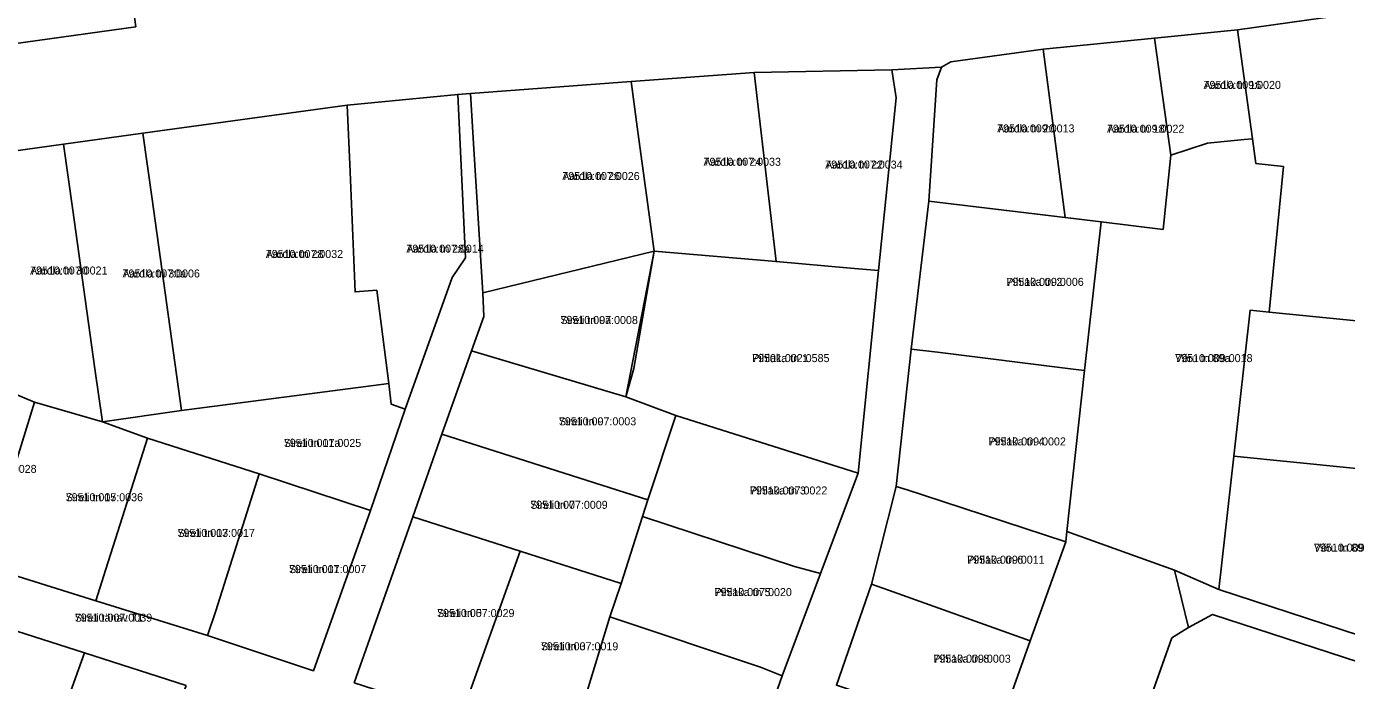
# Model space of a CAD drawing. Extents: x 643847 to 663718, y 6468443 to 6482775.
# Drawn here: x 658986.5 to 659233.9, y 6471399.9 to 6471522.5 of the extents above; entities that cross this region are included whole.
import ezdxf

# ---------------------------------------------------------------- set-up
doc = ezdxf.new("R2010")
doc.units = 0
for name, color, linetype in [('L_AADRESS', 7, 'Continuous'), ('PIIR', 7, 'Continuous'), ('TUNNUS', 7, 'Continuous')]:
    doc.layers.add(name, color=color, linetype=linetype)

msp = doc.modelspace()

# ---------------------------------------------------------------- linework, layer by layer
at = {"layer": 'PIIR'}
for points in [[(658903.07, 6471507.99), (659006.97, 6471522.46), (659001.65, 6471561.33), (658994.88, 6471610.86), (658917, 6471601.86)], [(659233.09, 6471524.63), (659213.49, 6471521.87), (659197.95, 6471520.32), (659177.07, 6471518.26), (659159.73, 6471515.85), (659158.03, 6471514.88), (659148.72, 6471514.37), (659122.9, 6471513.89), (659099.82, 6471512.18), (659069.73, 6471509.95), (659067.33, 6471509.78), (659046.62, 6471507.76), (659008.29, 6471502.48), (658993.43, 6471500.43), (658973.62, 6471497.7)], [(659172.33, 6471217.52), (659190.04, 6471263.38), (659193.61, 6471272.61), (659200.97, 6471291.29), (659206.83, 6471306.43), (659218.63, 6471338.59), (659225.4, 6471357.14), (659232.41, 6471376.4), (659241.61, 6471401.62), (659208.77, 6471412.28), (659204.28, 6471409.83), (659201.66, 6471420.56), (659209.98, 6471416.96), (659243.06, 6471406.15), (659246.34, 6471438.6), (659251.31, 6471438.1), (659256.98, 6471465.36), (659249.04, 6471466.01), (659251.84, 6471493.3), (659254.42, 6471525.93)], [(659119.57, 6471376.44), (659128.14, 6471400.77), (659135.33, 6471419.94), (659142.36, 6471438.79), (659146.21, 6471476.73), (659149.53, 6471509.11), (659148.72, 6471514.37), (659158.03, 6471514.88), (659157.13, 6471512.49), (659155.65, 6471489.74), (659152.3, 6471462.02), (659149.52, 6471436.27), (659144.88, 6471417.97), (659138.29, 6471399.01)], [(658978.48, 6471421.39), (658999.46, 6471414.85), (659020.38, 6471408.33), (659040.26, 6471401.74), (659050.98, 6471431.8), (659057.48, 6471450.77), (659066.3, 6471475.46), (659068.76, 6471479.11), (659067.33, 6471509.78), (659069.73, 6471509.95), (659070.42, 6471498.52), (659071.99, 6471472.58), (659072.18, 6471468.12), (659069.9, 6471461.69), (659064.36, 6471446.1), (659058.88, 6471430.57), (659047.91, 6471399.49)], [(659016.39, 6471398.99), (658997.34, 6471405.1), (658973.51, 6471412.7)]]:
    msp.add_lwpolyline(points, dxfattribs=at)
for points in [[(658903.07, 6471507.99), (658901.41, 6471519.63), (658898.81, 6471538.09), (658897.33, 6471548.58), (659001.65, 6471561.33), (659006.97, 6471522.46)], [(659249.04, 6471466.01), (659219.42, 6471468.98), (659222.1, 6471496.25), (659216.92, 6471496.82), (659216.28, 6471501.43), (659213.49, 6471521.87), (659233.09, 6471524.63), (659254.42, 6471525.93), (659251.84, 6471493.3)], [(659197.95, 6471520.32), (659213.49, 6471521.87), (659216.28, 6471501.43), (659214.72, 6471501.31), (659207.88, 6471500.61), (659200.98, 6471498.41)], [(659177.07, 6471518.26), (659197.95, 6471520.32), (659200.98, 6471498.41), (659199.53, 6471484.46), (659187.91, 6471485.87), (659181.2, 6471486.69)], [(659159.73, 6471515.85), (659177.07, 6471518.26), (659181.2, 6471486.69), (659155.65, 6471489.74), (659157.13, 6471512.49), (659158.03, 6471514.88)], [(659148.72, 6471514.37), (659149.53, 6471509.11), (659146.21, 6471476.73), (659140.94, 6471477.19), (659126.98, 6471478.42), (659123.84, 6471505.81), (659122.9, 6471513.89)], [(659099.82, 6471512.18), (659101.07, 6471502.76), (659104.12, 6471480.4), (659071.99, 6471472.58), (659070.42, 6471498.52), (659069.73, 6471509.95)], [(659122.9, 6471513.89), (659123.84, 6471505.81), (659126.98, 6471478.42), (659104.12, 6471480.4), (659101.07, 6471502.76), (659099.82, 6471512.18)], [(659067.33, 6471509.78), (659068.76, 6471479.11), (659066.3, 6471475.46), (659057.48, 6471450.77), (659054.86, 6471451.69), (659054.37, 6471455.58), (659052.15, 6471473.07), (659048.06, 6471472.74), (659047.13, 6471495.27), (659046.62, 6471507.76)], [(659046.62, 6471507.76), (659047.13, 6471495.27), (659048.06, 6471472.74), (659052.15, 6471473.07), (659054.37, 6471455.58), (659015.52, 6471450.5), (659010.01, 6471490.11), (659008.29, 6471502.48)], [(658993.43, 6471500.43), (659008.29, 6471502.48), (659010.01, 6471490.11), (659015.52, 6471450.5), (659000.7, 6471448.41), (658999.31, 6471458.32), (658995.16, 6471488.05)], [(658993.43, 6471500.43), (658995.16, 6471488.05), (658999.31, 6471458.32), (659000.7, 6471448.41), (658988, 6471452.11), (658979.52, 6471455.59), (658975.35, 6471485.32), (658973.62, 6471497.7)], [(659181.49, 6471427.81), (659184.83, 6471458.02), (659187.91, 6471485.87), (659199.53, 6471484.46), (659200.98, 6471498.41), (659207.88, 6471500.61), (659214.72, 6471501.31), (659216.28, 6471501.43), (659216.92, 6471496.82), (659222.1, 6471496.25), (659219.42, 6471468.98), (659215.85, 6471469.32), (659212.78, 6471441.97), (659209.98, 6471416.96), (659201.66, 6471420.56)], [(659155.65, 6471489.74), (659187.91, 6471485.87), (659184.83, 6471458.02), (659182.67, 6471458.28), (659157.26, 6471461.44), (659152.3, 6471462.02)], [(659072.18, 6471468.12), (659071.99, 6471472.58), (659104.12, 6471480.4), (659098.81, 6471453.05), (659069.9, 6471461.69)], [(659100.33, 6471458.41), (659104.12, 6471480.4), (659126.98, 6471478.42), (659140.94, 6471477.19), (659146.21, 6471476.73), (659142.36, 6471438.79), (659108.23, 6471449.61), (659098.81, 6471453.05)], [(659251.31, 6471438.1), (659246.34, 6471438.6), (659212.78, 6471441.97), (659215.85, 6471469.32), (659219.42, 6471468.98), (659249.04, 6471466.01), (659256.98, 6471465.36)], [(659069.9, 6471461.69), (659098.81, 6471453.05), (659108.23, 6471449.61), (659102.98, 6471433.78), (659064.36, 6471446.1)], [(659149.52, 6471436.27), (659152.3, 6471462.02), (659157.26, 6471461.44), (659182.67, 6471458.28), (659184.83, 6471458.02), (659181.49, 6471427.81), (659181.28, 6471425.92), (659154.42, 6471434.72), (659151.58, 6471435.65)], [(658967.25, 6471424.89), (658962.69, 6471426.44), (658962.82, 6471431.76), (658959.74, 6471452.85), (658979.52, 6471455.59), (658988, 6471452.11), (658980, 6471426.28), (658978.48, 6471421.39)], [(659050.98, 6471431.8), (659030.12, 6471438.66), (659009.16, 6471445.36), (659000.7, 6471448.41), (659015.52, 6471450.5), (659054.37, 6471455.58), (659054.86, 6471451.69), (659057.48, 6471450.77)], [(658999.46, 6471414.85), (658978.48, 6471421.39), (658980, 6471426.28), (658988, 6471452.11), (659000.7, 6471448.41), (659009.16, 6471445.36), (659000.97, 6471419.6)], [(659135.33, 6471419.94), (659130.43, 6471421.25), (659101.95, 6471430.68), (659102.98, 6471433.78), (659108.23, 6471449.61), (659142.36, 6471438.79)], [(658999.46, 6471414.85), (659000.97, 6471419.6), (659009.16, 6471445.36), (659030.12, 6471438.66), (659021.95, 6471412.94), (659020.38, 6471408.33)], [(659064.36, 6471446.1), (659102.98, 6471433.78), (659101.95, 6471430.68), (659097.94, 6471418.07), (659078.99, 6471424.13), (659058.88, 6471430.57)], [(659243.06, 6471406.15), (659209.98, 6471416.96), (659212.78, 6471441.97), (659246.34, 6471438.6)], [(659050.98, 6471431.8), (659040.26, 6471401.74), (659020.38, 6471408.33), (659021.95, 6471412.94), (659030.12, 6471438.66)], [(659149.52, 6471436.27), (659151.58, 6471435.65), (659154.42, 6471434.72), (659181.28, 6471425.92), (659174.64, 6471407.33), (659148.04, 6471416.83), (659144.88, 6471417.97)], [(659047.91, 6471399.49), (659058.88, 6471430.57), (659078.99, 6471424.13), (659069.57, 6471397.77), (659067.89, 6471393.06)], [(659128.14, 6471400.77), (659124.05, 6471402.39), (659095.84, 6471411.84), (659097.94, 6471418.07), (659101.95, 6471430.68), (659130.43, 6471421.25), (659135.33, 6471419.94)], [(659204.28, 6471409.83), (659201.16, 6471407.88), (659181.21, 6471351.6), (659176.95, 6471338.79), (659150.69, 6471348.24), (659159.03, 6471369.76), (659160.96, 6471369.05), (659167.92, 6471388.53), (659174.64, 6471407.33), (659181.28, 6471425.92), (659181.49, 6471427.81), (659201.66, 6471420.56)], [(659067.89, 6471393.06), (659069.57, 6471397.77), (659078.99, 6471424.13), (659097.94, 6471418.07), (659095.84, 6471411.84), (659089.57, 6471391.37), (659088.11, 6471386.6)], [(659144.88, 6471417.97), (659148.04, 6471416.83), (659174.64, 6471407.33), (659167.92, 6471388.53), (659141.32, 6471398.03), (659138.29, 6471399.01)], [(658973.51, 6471412.7), (658997.34, 6471405.1), (658995.66, 6471400.39), (658986.17, 6471373.8), (658967.1, 6471379.88), (658962.33, 6471381.4)], [(659119.57, 6471376.44), (659088.11, 6471386.6), (659089.57, 6471391.37), (659095.84, 6471411.84), (659124.05, 6471402.39), (659128.14, 6471400.77)], [(659241.61, 6471401.62), (659232.41, 6471376.4), (659194.35, 6471388.67), (659201.16, 6471407.88), (659204.28, 6471409.83), (659208.77, 6471412.28)], [(659016.39, 6471398.99), (659014.71, 6471394.28), (659005.22, 6471367.71), (658986.17, 6471373.8), (658995.66, 6471400.39), (658997.34, 6471405.1)]]:
    msp.add_lwpolyline(points, close=True, dxfattribs=at)

# ---------------------------------------------------------------- texts
at = {"layer": 'L_AADRESS'}
for s, p in [('Aardla tn 16', (659207.12, 6471510.8)), ('Aardla tn 20', (659168.43, 6471502.64)), ('Aardla tn 18', (659189.02, 6471502.59)), ('Aardla tn 24', (659113.4, 6471496.39)), ('Aardla tn 22', (659136.21, 6471495.87)), ('Aardla tn 26', (659086.92, 6471493.72)), ('Aardla tn 28', (659031.33, 6471479.11)), ('Aardla tn 28a', (659057.69, 6471480.1)), ('Aardla tn 30', (658987.16, 6471476.01)), ('Aardla tn 30a', (659004.48, 6471475.45)), ('Pihlaka tn 2', (659170.16, 6471473.88)), ('Sireli tn 9a', (659086.58, 6471466.73)), ('Pihlaka tn 1', (659122.5, 6471459.59)), ('Võru tn 89a', (659201.8, 6471459.59)), ('Sireli tn 9', (659086.27, 6471447.74)), ('Sireli tn 11a', (659034.72, 6471443.69)), ('Pihlaka tn 4', (659166.81, 6471443.97)), ('Sireli tn 15', (658993.82, 6471433.51)), ('Pihlaka tn 3', (659122.09, 6471434.78)), ('Sireli tn 7', (659080.92, 6471432.09)), ('Sireli tn 13', (659014.79, 6471426.82)), ('Võru tn 89', (659227.82, 6471424.06)), ('Pihlaka tn 6', (659162.83, 6471421.8)), ('Sireli tn 11', (659035.68, 6471420.04)), ('Pihlaka tn 5', (659115.45, 6471415.73)), ('Sireli tn 5', (659063.45, 6471411.8)), ('Sireli tänav T1', (658995.53, 6471410.94)), ('Sireli tn 3', (659082.91, 6471405.57)), ('Pihlaka tn 8', (659156.47, 6471403.25))]:
    msp.add_text(s, height=1.5, dxfattribs=at).set_placement(p)
at = {"layer": 'TUNNUS'}
for s, p in [('79510:009:0020', (659207.12, 6471510.8)), ('79510:009:0013', (659168.43, 6471502.64)), ('79510:009:0022', (659189.02, 6471502.59)), ('79510:007:0033', (659113.4, 6471496.39)), ('79510:007:0034', (659136.21, 6471495.87)), ('79510:007:0026', (659086.92, 6471493.72)), ('79510:007:0032', (659031.33, 6471479.11)), ('79510:007:0014', (659057.69, 6471480.1)), ('79510:007:0021', (658987.16, 6471476.01)), ('79510:007:0006', (659004.48, 6471475.45)), ('79510:009:0006', (659170.16, 6471473.88)), ('79510:007:0008', (659086.58, 6471466.73)), ('79501:002:0585', (659122.5, 6471459.59)), ('79510:009:0018', (659201.8, 6471459.59)), ('79510:007:0003', (659086.27, 6471447.74)), ('79510:007:0025', (659034.72, 6471443.69)), ('79510:009:0002', (659166.81, 6471443.97)), ('79510:007:0028', (658973.87, 6471438.82)), ('79510:007:0036', (658993.82, 6471433.51)), ('79510:007:0022', (659122.09, 6471434.78)), ('79510:007:0009', (659080.92, 6471432.09)), ('79510:007:0017', (659014.79, 6471426.82)), ('79510:009:0014', (659227.82, 6471424.06)), ('79510:009:0011', (659162.83, 6471421.8)), ('79510:007:0007', (659035.68, 6471420.04)), ('79510:007:0020', (659115.45, 6471415.73)), ('79510:007:0029', (659063.45, 6471411.8)), ('79510:007:0039', (658995.53, 6471410.94)), ('79510:007:0019', (659082.91, 6471405.57)), ('79510:009:0003', (659156.47, 6471403.25))]:
    msp.add_text(s, height=1.5, dxfattribs=at).set_placement(p)

doc.saveas('drawing.dxf')
